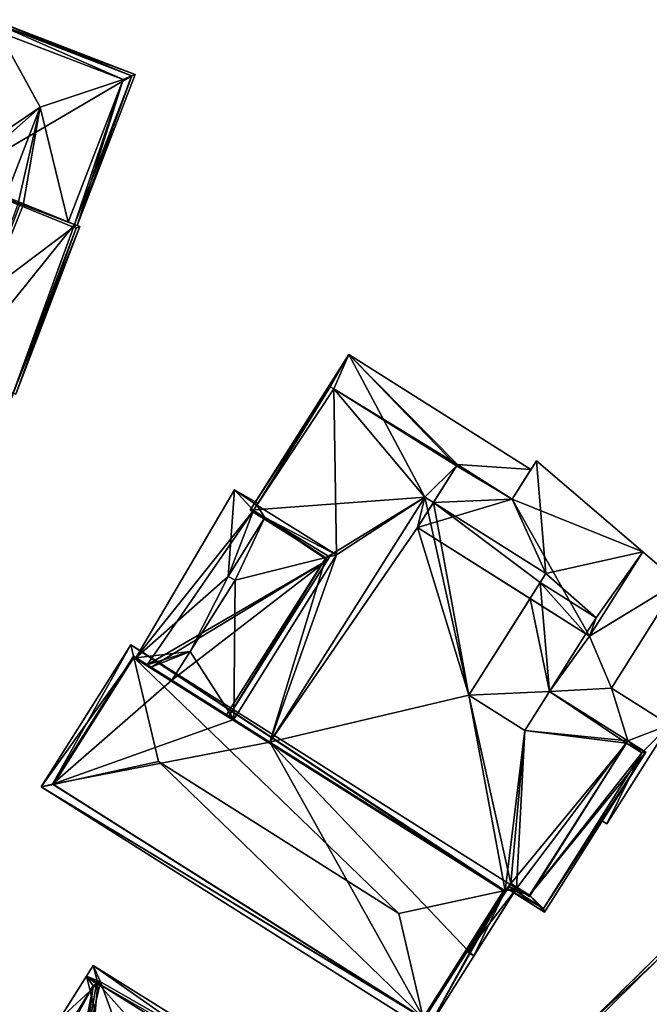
# Model space of a CAD drawing. Header units: inches. Extents: x 2523744 to 2528136, y 1148995 to 1152010.
# Tile 270 of 350: x 2527667 to 2527724, y 1151256 to 1151346. Entities that reach past the tile are written whole.
import ezdxf

# ---------------------------------------------------------------- set-up
doc = ezdxf.new("R2010")
doc.units = ezdxf.units.IN
doc.header["$MEASUREMENT"] = 0
doc.layers.add('Gebaeude Einzelhaus', color=10, linetype='Continuous')
doc.layers.add('Offenes Gebaeude', color=10, linetype='Continuous')

msp = doc.modelspace()

# ---------------------------------------------------------------- meshes
at = {"layer": 'Gebaeude Einzelhaus'}
mesh = msp.add_polyface(dxfattribs=at)
corners = [(2527664.759, 1151345.336, 372.402), (2527661.454, 1151331.316, 372.402), (2527659.794, 1151332.451, 372.402), (2527677.199, 1151340.545, 372.402), (2527671.998, 1151327.042, 372.402), (2527659.794, 1151332.451, 379.731), (2527664.759, 1151345.336, 388.408), (2527664.762, 1151345.335, 388.417), (2527677.195, 1151340.546, 388.418), (2527677.199, 1151340.545, 388.405), (2527671.998, 1151327.042, 388.129), (2527671.998, 1151327.043, 388.404), (2527677.523, 1151340.689, 387.608), (2527672.231, 1151326.954, 387.608), (2527659.625, 1151332.011, 388.405), (2527664.615, 1151345.66, 387.608), (2527668.898, 1151337.706, 391.4), (2527676.42, 1151340.209, 390.334), (2527665.109, 1151344.565, 390.334), (2527667.343, 1151328.811, 391.096), (2527666.887, 1151328.984, 391.181), (2527665.71, 1151329.431, 391.4), (2527671.433, 1151327.258, 390.334), (2527661.365, 1151331.082, 390.574), (2527660.191, 1151331.796, 390.334), (2527659.301, 1151331.866, 387.608)]
mesh.append_faces([[corners[k] for k in face] for face in [(8, 7, 12), (9, 8, 12), (13, 9, 12), (11, 9, 13), (6, 14, 15), (7, 6, 15), (12, 7, 15), (16, 17, 18), (17, 13, 8), (8, 13, 12), (19, 16, 20), (20, 16, 21), (22, 17, 16), (23, 16, 24), (24, 16, 18), (23, 21, 16), (8, 7, 17), (17, 7, 18), (12, 15, 8), (8, 15, 7), (15, 25, 7), (7, 25, 18), (18, 25, 24)]], dxfattribs={"color": 13})
mesh.append_faces([[corners[k] for k in face] for face in [(0, 1, 2), (0, 3, 1), (1, 3, 4), (5, 0, 2), (5, 6, 0), (7, 8, 6), (6, 9, 0), (0, 9, 3), (8, 9, 6), (10, 9, 11), (4, 3, 10), (10, 3, 9)]], dxfattribs={"color": 41})
mesh = msp.add_polyface(dxfattribs=at)
corners = [(2527661.3, 1151313.78, 391.281), (2527664.981, 1151312.295, 390.906), (2527666.439, 1151311.707, 387.981), (2527661.14, 1151313.844, 393.158), (2527671.908, 1151326.809, 372.402), (2527661.365, 1151331.082, 372.402), (2527671.998, 1151327.042, 372.402), (2527654.861, 1151313.964, 372.402), (2527672.149, 1151326.718, 372.402), (2527665.816, 1151310.07, 372.402), (2527671.998, 1151327.042, 388.129), (2527671.908, 1151326.809, 388.13), (2527672.149, 1151326.718, 387.976), (2527667.343, 1151328.811, 391.096), (2527666.887, 1151328.984, 391.181), (2527667.053, 1151328.921, 391.281), (2527661.454, 1151331.316, 372.402), (2527671.998, 1151327.043, 388.404), (2527671.433, 1151327.258, 390.334), (2527661.365, 1151331.082, 390.574), (2527661.365, 1151331.082, 387.847), (2527665.71, 1151329.431, 391.4), (2527661.454, 1151331.316, 390.574), (2527666.68, 1151311.61, 387.825), (2527672.474, 1151326.861, 387.825), (2527676.42, 1151340.209, 390.334), (2527672.231, 1151326.954, 387.608), (2527668.898, 1151337.706, 391.4)]
mesh.append_faces([[corners[k] for k in face] for face in [(12, 11, 10), (23, 12, 24), (24, 12, 10), (23, 2, 12), (0, 13, 15), (2, 10, 0), (0, 10, 13), (2, 24, 10), (2, 23, 24), (0, 15, 14), (17, 25, 18), (17, 26, 25), (18, 27, 13)]], dxfattribs={"color": 13})
mesh.append_faces([[corners[k] for k in face] for face in [(0, 1, 2), (0, 3, 1), (4, 5, 6), (4, 7, 5), (8, 9, 4), (4, 9, 7), (4, 10, 11), (4, 6, 10), (11, 12, 4), (4, 12, 8), (2, 8, 12), (2, 9, 8), (13, 14, 15), (16, 6, 5), (13, 17, 18), (13, 10, 17), (19, 20, 21), (21, 20, 14), (16, 20, 22), (22, 20, 19), (16, 5, 20)]], dxfattribs={"color": 41})
mesh = msp.add_polyface(dxfattribs=at)
corners = [(2527706.793, 1151305.233, 379.856), (2527713.466, 1151304.761, 379.856), (2527696.919, 1151315.219, 379.856), (2527711.774, 1151302.084, 379.856), (2527703.834, 1151302.254, 379.856), (2527687.975, 1151301.068, 379.856), (2527706.709, 1151305.1, 379.856), (2527694.82, 1151296.741, 379.856), (2527686.014, 1151282.34, 379.856), (2527685.803, 1151282.474, 379.856), (2527689.755, 1151279.976, 379.856), (2527704.603, 1151301.768, 379.856), (2527695.241, 1151312.283, 379.856), (2527688.25, 1151301.05, 379.856), (2527695.55, 1151312.1, 379.856), (2527695.165, 1151296.819, 379.856), (2527695.55, 1151312.1, 371.329), (2527706.709, 1151305.1, 371.329), (2527695.241, 1151312.283, 371.329), (2527688.558, 1151301.545, 379.076), (2527688.558, 1151301.545, 371.329), (2527688.25, 1151301.05, 379.076), (2527695.165, 1151296.819, 379.095), (2527694.991, 1151296.544, 379.095), (2527686.014, 1151282.34, 379.084), (2527704.603, 1151301.768, 371.329), (2527703.834, 1151302.254, 371.329), (2527695.801, 1151297.014, 371.329), (2527689.755, 1151279.976, 371.329), (2527686.485, 1151282.042, 371.329)]
mesh.append_faces([[corners[k] for k in face] for face in [(7, 8, 9), (7, 15, 8), (7, 13, 15), (14, 0, 6), (0, 1, 3), (12, 2, 14), (14, 2, 0), (0, 2, 1), (7, 5, 13), (13, 5, 12), (12, 5, 2), (6, 4, 11), (4, 7, 10), (10, 7, 8), (8, 7, 9), (4, 5, 7), (0, 2, 6), (6, 2, 4), (4, 2, 5), (3, 1, 0), (0, 1, 2)]], dxfattribs={"color": 13})
mesh.append_faces([[corners[k] for k in face] for face in [(16, 20, 18), (16, 27, 20), (27, 28, 29), (17, 26, 16), (16, 26, 27), (27, 26, 28), (17, 25, 26), (8, 23, 24), (8, 15, 23), (23, 15, 22), (15, 13, 22), (22, 13, 21), (13, 19, 21), (19, 18, 20), (13, 12, 19), (19, 12, 18), (12, 14, 18), (18, 14, 16), (16, 6, 17), (16, 14, 6)]], dxfattribs={"color": 41})
mesh = msp.add_polyface(dxfattribs=at)
corners = [(2527711.135, 1151266.463, 383.826), (2527708.291, 1151260.56, 383.826), (2527712.17, 1151266.696, 383.826), (2527707.723, 1151261.064, 383.826), (2527707.657, 1151260.961, 383.826), (2527722.276, 1151280.104, 383.826), (2527713.335, 1151265.956, 383.826), (2527712.911, 1151281.048, 383.826), (2527715.158, 1151284.603, 383.826), (2527707.835, 1151284.256, 383.826), (2527703.168, 1151299.498, 383.826), (2527713.386, 1151293.04, 383.826), (2527689.755, 1151279.976, 383.826), (2527703.834, 1151302.254, 383.826), (2527704.603, 1151301.768, 383.826), (2527707.798, 1151261.017, 383.826), (2527711.646, 1151267.148, 383.826), (2527713.336, 1151266.071, 383.826), (2527715.158, 1151284.603, 382.345), (2527718.462, 1151289.831, 382.345), (2527713.386, 1151293.04, 382.345), (2527707.835, 1151284.256, 382.345), (2527712.911, 1151281.048, 382.345), (2527723.618, 1151297.289, 384.973), (2527713.979, 1151305.573, 384.953), (2527711.774, 1151302.084, 384.996), (2527703.168, 1151299.498, 385.07), (2527706.793, 1151305.233, 384.996), (2527718.779, 1151289.631, 385.07), (2527689.755, 1151279.976, 379.856), (2527703.834, 1151302.254, 379.856), (2527707.723, 1151261.064, 371.329), (2527707.798, 1151261.017, 371.329), (2527711.468, 1151266.864, 380.211), (2527711.468, 1151266.864, 371.329), (2527711.646, 1151267.148, 380.211), (2527713.336, 1151266.071, 380.211), (2527722.141, 1151279.893, 371.329), (2527722.276, 1151280.104, 379.004), (2527722.141, 1151279.893, 379.004), (2527722.276, 1151280.104, 371.329), (2527722.141, 1151279.893, 380.211), (2527722.276, 1151280.104, 379.104), (2527722.276, 1151280.104, 380.211), (2527722.141, 1151279.893, 379.104), (2527715.158, 1151284.603, 371.329), (2527715.158, 1151284.603, 379.004), (2527715.158, 1151284.603, 379.104), (2527704.603, 1151301.768, 379.856), (2527712.911, 1151281.048, 371.329), (2527711.646, 1151267.148, 371.329), (2527707.835, 1151284.256, 371.329), (2527713.336, 1151266.071, 371.329), (2527711.135, 1151266.463, 371.329), (2527689.755, 1151279.976, 371.329), (2527703.834, 1151302.254, 371.329), (2527704.603, 1151301.768, 371.329), (2527714.316, 1151294.513, 371.329), (2527714.82, 1151295.31, 371.329), (2527718.462, 1151289.831, 379.104), (2527718.462, 1151289.831, 371.329), (2527718.462, 1151289.831, 379.004), (2527719.393, 1151291.304, 371.329), (2527713.979, 1151305.573, 371.329), (2527711.774, 1151302.084, 371.329), (2527711.774, 1151302.084, 379.856), (2527706.793, 1151305.233, 379.856), (2527706.793, 1151305.233, 371.329), (2527706.709, 1151305.1, 379.856), (2527706.709, 1151305.1, 371.329), (2527718.779, 1151289.631, 379.004), (2527718.779, 1151289.631, 371.329), (2527718.779, 1151289.631, 379.104), (2527723.618, 1151297.289, 371.329), (2527723.618, 1151297.289, 379.004), (2527723.618, 1151297.289, 379.104)]
mesh.append_faces([[corners[k] for k in face] for face in [(23, 25, 28), (28, 25, 26), (26, 25, 27), (23, 24, 25), (18, 21, 22), (18, 20, 21), (18, 19, 20), (2, 17, 6), (6, 17, 5), (2, 16, 17), (4, 15, 1), (1, 15, 2), (2, 15, 16), (4, 3, 15), (12, 10, 13), (13, 10, 14), (0, 9, 12), (12, 9, 10), (10, 9, 11), (0, 7, 9), (7, 5, 8), (0, 2, 7), (7, 2, 5), (5, 2, 6), (4, 1, 3), (3, 1, 0), (0, 1, 2)]], dxfattribs={"color": 13})
mesh.append_faces([[corners[k] for k in face] for face in [(64, 69, 67), (64, 56, 69), (73, 58, 63), (63, 58, 64), (64, 58, 56), (73, 62, 58), (58, 62, 57), (73, 71, 62), (62, 71, 60), (74, 24, 75), (75, 24, 23), (74, 63, 24), (74, 73, 63), (23, 72, 75), (23, 28, 72), (71, 73, 70), (70, 73, 74), (28, 19, 72), (72, 19, 59), (28, 11, 19), (19, 11, 20), (28, 26, 11), (11, 26, 10), (71, 70, 60), (60, 70, 61), (26, 14, 10), (14, 68, 48), (68, 67, 69), (68, 66, 67), (26, 27, 14), (14, 27, 68), (68, 27, 66), (66, 65, 67), (67, 65, 64), (27, 25, 66), (66, 25, 65), (63, 65, 24), (24, 65, 25), (63, 64, 65), (45, 57, 60), (60, 57, 62), (45, 51, 57), (45, 49, 51), (45, 60, 46), (46, 60, 61), (19, 18, 59), (59, 18, 47), (51, 56, 57), (57, 56, 58), (51, 55, 56), (51, 54, 55), (51, 53, 54), (53, 32, 31), (53, 34, 32), (51, 50, 53), (53, 50, 34), (50, 37, 52), (37, 45, 40), (51, 49, 50), (50, 49, 37), (37, 49, 45), (13, 14, 30), (30, 14, 48), (21, 20, 9), (9, 20, 11), (9, 7, 21), (21, 7, 22), (8, 18, 7), (7, 18, 22), (18, 43, 47), (47, 43, 42), (18, 5, 43), (18, 8, 5), (40, 45, 38), (38, 45, 46), (41, 17, 36), (41, 5, 17), (41, 43, 5), (44, 42, 41), (41, 42, 43), (40, 38, 37), (37, 38, 39), (35, 36, 16), (16, 36, 17), (16, 33, 35), (33, 32, 34), (16, 15, 33), (33, 15, 32), (32, 15, 31), (31, 15, 3), (12, 13, 29), (29, 13, 30)]], dxfattribs={"color": 41})
mesh = msp.add_polyface(dxfattribs=at)
corners = [(2527694.991, 1151296.544, 379.095), (2527678.597, 1151287.028, 379.084), (2527678.959, 1151286.799, 379.084), (2527680.842, 1151285.609, 379.084), (2527686.014, 1151282.34, 379.084), (2527688.25, 1151301.05, 379.076), (2527695.165, 1151296.819, 379.095), (2527686.546, 1151302.935, 379.07), (2527688.558, 1151301.545, 379.076), (2527677.584, 1151287.668, 379.082), (2527688.653, 1151301.698, 379.076), (2527688.55, 1151301.55, 379.076), (2527685.95, 1151295.05, 379.083), (2527689.3, 1151300.4, 379.079), (2527682.511, 1151288.229, 379.086), (2527686.6, 1151294.7, 379.085), (2527685.95, 1151295.05, 371.329), (2527689.3, 1151300.4, 371.329), (2527686.6, 1151294.7, 371.329), (2527682.511, 1151288.229, 371.329), (2527680.842, 1151285.609, 371.329), (2527688.55, 1151301.55, 371.329), (2527688.558, 1151301.545, 371.329), (2527688.25, 1151301.05, 371.329), (2527695.801, 1151297.014, 371.329), (2527686.485, 1151282.042, 371.329)]
mesh.append_faces([[corners[k] for k in face] for face in [(14, 3, 2), (9, 14, 1), (1, 14, 2), (7, 12, 9), (9, 12, 14), (14, 12, 15), (7, 5, 12), (12, 5, 13), (10, 11, 7), (7, 11, 5), (10, 8, 11), (7, 8, 10), (1, 5, 9), (9, 5, 7), (7, 5, 8), (1, 0, 5), (5, 0, 6), (0, 3, 4), (0, 2, 3), (0, 1, 2)]], dxfattribs={"color": 13})
mesh.append_faces([[corners[k] for k in face] for face in [(22, 23, 21), (22, 17, 23), (17, 18, 16), (18, 25, 19), (19, 25, 20), (22, 24, 17), (17, 24, 18), (18, 24, 25), (13, 5, 17), (17, 5, 23), (5, 11, 23), (23, 11, 21), (21, 8, 22), (21, 11, 8), (19, 3, 14), (19, 20, 3), (14, 15, 19), (19, 15, 18), (15, 12, 18), (18, 12, 16), (12, 13, 16), (16, 13, 17)]], dxfattribs={"color": 41})
mesh = msp.add_polyface(dxfattribs=at)
corners = [(2527710.961, 1151266.468, 388.923), (2527704.013, 1151253.789, 388.922), (2527712.17, 1151266.696, 388.923), (2527703.666, 1151254.925, 388.922), (2527668.97, 1151275.936, 388.923), (2527677.128, 1151288.844, 388.923), (2527677.393, 1151287.684, 388.923), (2527670.096, 1151276.14, 388.923), (2527670.096, 1151276.14, 389.041), (2527679.625, 1151278.23, 392.003), (2527677.393, 1151287.684, 389.041), (2527701.465, 1151264.428, 392.003), (2527710.961, 1151266.468, 389.041), (2527703.666, 1151254.925, 389.04), (2527670.005, 1151276.17, 388.923), (2527711.135, 1151266.463, 388.923), (2527677.361, 1151287.809, 388.923), (2527703.779, 1151254.824, 388.922), (2527689.755, 1151279.976, 383.826), (2527686.014, 1151282.34, 379.856), (2527680.842, 1151285.609, 379.084), (2527677.361, 1151287.809, 371.329), (2527711.135, 1151266.463, 383.826), (2527689.755, 1151279.976, 379.856), (2527686.014, 1151282.34, 379.084), (2527680.842, 1151285.609, 371.329), (2527670.005, 1151276.17, 371.329), (2527703.779, 1151254.824, 371.329), (2527707.723, 1151261.064, 383.826), (2527707.723, 1151261.064, 371.329), (2527689.755, 1151279.976, 371.329), (2527686.485, 1151282.042, 371.329), (2527711.135, 1151266.463, 371.329)]
mesh.append_faces([[corners[k] for k in face] for face in [(1, 17, 15), (1, 15, 2), (14, 17, 4), (4, 17, 1), (16, 14, 5), (15, 16, 5), (2, 15, 5), (5, 14, 4), (11, 9, 13), (12, 11, 13), (13, 9, 8), (10, 9, 11), (10, 11, 12), (8, 9, 10), (6, 4, 7), (7, 4, 3), (5, 6, 0), (6, 5, 4), (0, 2, 5), (3, 1, 0), (1, 3, 4), (0, 1, 2)]], dxfattribs={"color": 13})
mesh.append_faces([[corners[k] for k in face] for face in [(29, 30, 32), (30, 26, 31), (31, 26, 25), (25, 26, 21), (29, 27, 30), (30, 27, 26), (15, 28, 22), (28, 27, 29), (15, 17, 28), (28, 17, 27), (17, 14, 27), (27, 14, 26), (14, 16, 26), (26, 16, 21), (21, 20, 25), (20, 19, 24), (19, 18, 23), (18, 15, 22), (21, 16, 20), (20, 16, 19), (19, 16, 18), (18, 16, 15), (10, 0, 6), (10, 12, 0), (12, 3, 0), (12, 13, 3), (13, 7, 3), (13, 8, 7), (8, 6, 7), (8, 10, 6)]], dxfattribs={"color": 41})
mesh = msp.add_polyface(dxfattribs=at)
corners = [(2527722.141, 1151279.893, 380.211), (2527723.889, 1151279.084, 380.211), (2527722.276, 1151280.104, 380.211), (2527713.336, 1151266.071, 380.211), (2527714.691, 1151264.531, 380.211), (2527711.468, 1151266.864, 380.211), (2527711.646, 1151267.148, 380.211), (2527711.335, 1151266.652, 380.211), (2527714.614, 1151264.876, 380.211), (2527723.544, 1151279.006, 380.211), (2527722.141, 1151279.893, 379.104), (2527723.544, 1151279.006, 379.104), (2527723.544, 1151279.006, 379.004), (2527722.141, 1151279.893, 371.329), (2527722.141, 1151279.893, 379.004), (2527723.544, 1151279.006, 371.329), (2527711.468, 1151266.864, 371.329), (2527714.614, 1151264.876, 371.329), (2527719.722, 1151272.958, 379.004), (2527719.722, 1151272.958, 379.104), (2527713.336, 1151266.071, 371.329), (2527711.646, 1151267.148, 371.329)]
mesh.append_faces([[corners[k] for k in face] for face in [(1, 9, 2), (2, 9, 0), (1, 8, 9), (8, 7, 5), (1, 4, 8), (8, 4, 7), (4, 3, 7), (7, 3, 5), (5, 3, 6), (4, 1, 3), (3, 1, 0), (0, 1, 2)]], dxfattribs={"color": 13})
mesh.append_faces([[corners[k] for k in face] for face in [(15, 20, 13), (20, 16, 21), (15, 17, 20), (20, 17, 16), (9, 19, 11), (18, 15, 12), (18, 17, 15), (9, 8, 19), (19, 8, 18), (18, 8, 17), (17, 8, 16), (16, 8, 5), (15, 13, 12), (12, 13, 14), (11, 10, 9), (9, 10, 0)]], dxfattribs={"color": 41})
mesh = msp.add_polyface(dxfattribs=at)
corners = [(2527724.92, 1151260.165, 377.479), (2527736.36, 1151250.549, 377.479), (2527736.743, 1151250.262, 377.479), (2527732.507, 1151245.944, 377.479), (2527732.999, 1151246.058, 377.479), (2527718.955, 1151254.298, 377.479), (2527733.105, 1151244.988, 377.479), (2527732.226, 1151245.53, 377.479), (2527733.523, 1151245.666, 377.479), (2527733.541, 1151245.652, 377.479), (2527733.595, 1151245.603, 377.479), (2527733.599, 1151245.609, 377.479), (2527718.759, 1151254.419, 377.479), (2527726.727, 1151262.293, 377.479), (2527726.724, 1151261.94, 377.479), (2527726.902, 1151262.115, 377.479), (2527716.01, 1151251.751, 377.479), (2527716.187, 1151251.574, 377.479), (2527736.36, 1151250.549, 388.592), (2527736.39, 1151243.519, 389.034), (2527739.753, 1151248.01, 389.034), (2527732.999, 1151246.058, 388.592), (2527736.39, 1151243.519, 377.479), (2527739.753, 1151248.01, 386.674), (2527736.622, 1151243.828, 377.479), (2527739.475, 1151247.638, 377.479), (2527739.753, 1151248.01, 377.479), (2527726.724, 1151261.94, 370.828), (2527718.955, 1151254.298, 370.828), (2527731.63, 1151245.898, 370.828), (2527738.839, 1151249.623, 370.828), (2527734.044, 1151246.203, 370.828), (2527738.132, 1151248.642, 370.828), (2527736.622, 1151243.828, 370.828), (2527739.475, 1151247.638, 370.828), (2527733.524, 1151245.668, 370.828), (2527733.595, 1151245.603, 370.828), (2527733.105, 1151244.988, 370.828), (2527716.365, 1151251.75, 370.828), (2527728.045, 1151240.081, 370.828)]
mesh.append_faces([[corners[k] for k in face] for face in [(16, 12, 17), (12, 0, 5), (16, 13, 12), (12, 13, 0), (0, 13, 14), (14, 13, 15), (21, 19, 18), (18, 19, 20), (12, 16, 17), (12, 13, 16), (14, 15, 13), (0, 14, 13), (12, 0, 13), (0, 12, 5), (9, 10, 11), (4, 6, 8), (4, 3, 6), (6, 3, 7), (3, 0, 5), (4, 1, 3), (3, 1, 0), (0, 1, 2)]], dxfattribs={"color": 13})
mesh.append_faces([[corners[k] for k in face] for face in [(28, 29, 38), (38, 29, 39), (29, 35, 37), (29, 31, 35), (35, 31, 36), (31, 32, 33), (33, 32, 34), (29, 30, 31), (31, 30, 32), (28, 27, 29), (29, 27, 30), (0, 28, 5), (0, 27, 28), (0, 14, 27), (1, 4, 18), (18, 4, 21), (2, 23, 26), (23, 18, 20), (2, 1, 23), (23, 1, 18), (23, 25, 26), (23, 24, 25), (23, 19, 24), (24, 19, 22), (23, 20, 19), (11, 21, 9), (9, 21, 8), (8, 21, 4), (11, 22, 21), (21, 22, 19)]], dxfattribs={"color": 41})
mesh = msp.add_polyface(dxfattribs=at)
corners = [(2527677.098, 1151250.711, 370.828), (2527677.126, 1151249.839, 370.828), (2527676.701, 1151250.077, 370.828), (2527684.237, 1151245.451, 370.828), (2527672.97, 1151252.169, 370.828), (2527682.25, 1151253.7, 370.828), (2527688.786, 1151242.644, 370.828), (2527674.35, 1151258.2, 370.828), (2527674.011, 1151258.018, 370.828), (2527673.7, 1151257.85, 370.828), (2527672.649, 1151252.349, 370.828), (2527673.413, 1151257.374, 389.754), (2527673.7, 1151257.85, 389.211), (2527671.35, 1151253.95, 387.99), (2527674.011, 1151258.018, 388.91), (2527674.121, 1151258.077, 388.804), (2527674.35, 1151258.2, 388.139), (2527682.25, 1151253.7, 387.041), (2527697.35, 1151244.2, 370.828), (2527697.35, 1151244.2, 387.189), (2527673.088, 1151258.723, 388.804), (2527673.693, 1151259.69, 385.441), (2527700.803, 1151242.74, 385.441), (2527672.012, 1151255.049, 389.987), (2527673.883, 1151255.429, 391.127), (2527700.199, 1151241.773, 388.803), (2527673.421, 1151253.01, 389.136), (2527679.71, 1151251.786, 391.127)]
mesh.append_faces([[corners[k] for k in face] for face in [(11, 20, 12), (12, 20, 14), (14, 20, 15), (21, 16, 20), (20, 16, 15), (22, 17, 21), (21, 17, 16), (11, 23, 24), (22, 15, 25), (22, 21, 15), (15, 21, 20), (23, 26, 24), (27, 24, 26), (15, 27, 25), (15, 24, 27), (15, 11, 24), (15, 20, 11)]], dxfattribs={"color": 13})
mesh.append_faces([[corners[k] for k in face] for face in [(0, 1, 2), (0, 3, 1), (4, 0, 2), (0, 5, 6), (4, 7, 0), (0, 7, 5), (4, 8, 7), (4, 9, 8), (4, 10, 9), (11, 12, 13), (13, 12, 9), (12, 14, 9), (9, 14, 8), (15, 16, 14), (14, 16, 8), (8, 16, 7), (16, 17, 7), (7, 17, 5), (17, 18, 5), (17, 19, 18)]], dxfattribs={"color": 41})
mesh = msp.add_polyface(dxfattribs=at)
corners = [(2527671.35, 1151253.95, 370.828), (2527671.488, 1151253.075, 370.828), (2527671.3, 1151253.45, 370.828), (2527672.531, 1151252.422, 370.828), (2527673.7, 1151257.85, 370.828), (2527672.649, 1151252.349, 370.828), (2527673.413, 1151257.374, 389.754), (2527671.35, 1151253.95, 387.99), (2527672.012, 1151255.049, 389.987), (2527671.505, 1151254.208, 389.136), (2527671.488, 1151253.075, 385.441), (2527671.3, 1151253.45, 386.275), (2527671.488, 1151253.075, 385.443), (2527672.649, 1151252.349, 385.441), (2527672.531, 1151252.422, 385.441), (2527670.099, 1151253.943, 385.441), (2527670.614, 1151254.765, 389.136), (2527673.088, 1151258.723, 388.804), (2527673.207, 1151252.613, 387.422), (2527673.421, 1151253.01, 389.136), (2527672.842, 1151252.735, 387.08), (2527672.65, 1151252.35, 385.446)]
mesh.append_faces([[corners[k] for k in face] for face in [(15, 12, 10), (15, 11, 12), (16, 7, 15), (15, 7, 11), (16, 9, 7), (16, 8, 9), (8, 16, 6), (6, 16, 17), (9, 18, 19), (16, 20, 9), (9, 20, 18), (16, 21, 20), (16, 13, 21), (14, 13, 16), (14, 16, 10), (10, 16, 15), (17, 16, 6), (6, 16, 8), (8, 9, 19), (8, 16, 9)]], dxfattribs={"color": 13})
mesh.append_faces([[corners[k] for k in face] for face in [(0, 1, 2), (0, 3, 1), (4, 5, 0), (0, 5, 3), (6, 7, 8), (8, 7, 9), (10, 0, 2), (1, 10, 2), (11, 4, 0), (11, 7, 4), (12, 11, 10), (10, 11, 0), (13, 14, 5), (5, 14, 3), (14, 10, 3), (3, 10, 1)]], dxfattribs={"color": 41})
at = {"layer": 'Offenes Gebaeude'}
mesh = msp.add_polyface(dxfattribs=at)
corners = [(2527723.544, 1151279.006, 379.104), (2527722.276, 1151280.104, 379.104), (2527722.141, 1151279.893, 379.104), (2527726.058, 1151281.561, 379.104), (2527720.784, 1151284.894, 379.104), (2527715.158, 1151284.603, 379.104), (2527720.365, 1151272.551, 379.104), (2527719.722, 1151272.958, 379.104), (2527718.779, 1151289.631, 379.104), (2527726.843, 1151294.518, 379.104), (2527723.618, 1151297.289, 379.104), (2527718.462, 1151289.831, 379.104), (2527726.843, 1151294.518, 379.004), (2527723.618, 1151297.289, 379.004), (2527719.722, 1151272.958, 379.004), (2527720.365, 1151272.551, 379.004), (2527726.058, 1151281.561, 379.004), (2527720.784, 1151284.894, 379.004), (2527718.779, 1151289.631, 379.004), (2527722.276, 1151280.104, 379.004), (2527715.158, 1151284.603, 379.004), (2527723.544, 1151279.006, 379.004), (2527722.141, 1151279.893, 379.004), (2527718.462, 1151289.831, 379.004)]
mesh.append_faces([[corners[k] for k in face] for face in [(5, 8, 11), (8, 9, 10), (5, 4, 8), (8, 4, 9), (3, 0, 6), (6, 0, 7), (5, 1, 4), (4, 1, 3), (3, 1, 0), (0, 1, 2)]], dxfattribs={"color": 13})
mesh.append_faces([[corners[k] for k in face] for face in [(18, 20, 23), (19, 21, 22), (21, 15, 14), (19, 16, 21), (21, 16, 15), (18, 17, 20), (20, 17, 19), (19, 17, 16), (13, 12, 18), (18, 12, 17), (9, 4, 12), (12, 4, 17), (4, 3, 17), (17, 3, 16), (3, 6, 16), (16, 6, 15), (15, 6, 14), (14, 6, 7), (9, 12, 10), (10, 12, 13)]], dxfattribs={"color": 41})

doc.saveas('drawing.dxf')
